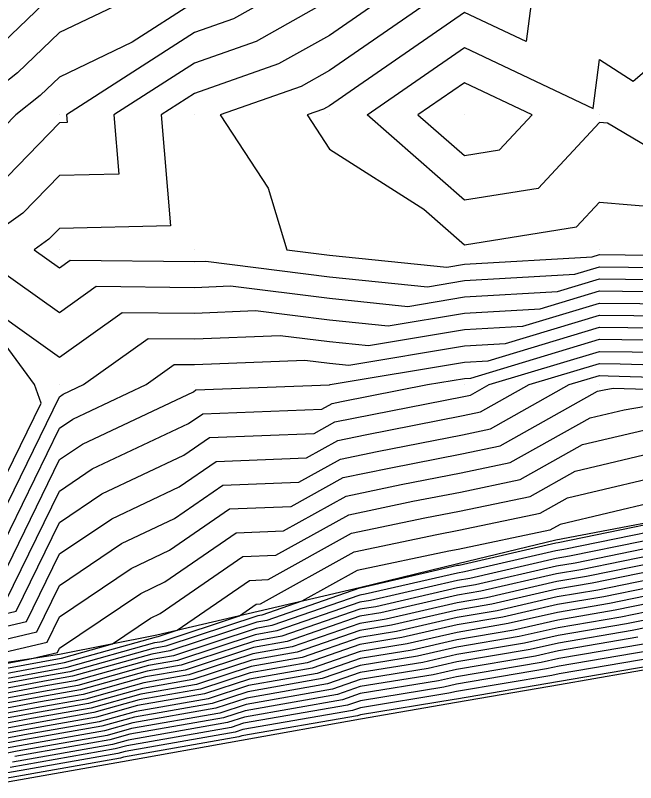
# Model space of a CAD drawing. Extents: x 2188792 to 2191981, y 386090 to 389710.
# Drawn here: x 2190806.9 to 2190852.9, y 388290.7 to 388347.6 of the extents above; entities that cross this region are included whole.
import ezdxf

# ---------------------------------------------------------------- set-up
doc = ezdxf.new("R2010")
doc.units = 0
for name, color, linetype in [('DTM Contours Major', 7, 'Continuous'), ('DTM Contours Minor', 7, 'Continuous'), ('Exist DTM QL2 LIDAR Elevation Point', 7, 'Continuous'), ('PH Exist DTM Breakline', 7, 'Continuous')]:
    doc.layers.add(name, color=color, linetype=linetype)

msp = doc.modelspace()

# ---------------------------------------------------------------- linework, layer by layer
at = {"layer": 'DTM Contours Major'}
for points in [[(2190845.356, 388350.233), (2190844.763, 388345.657), (2190840.187, 388347.826), (2190832.367, 388342.412), (2190830.186, 388340.904), (2190829.756, 388340.662), (2190828.53, 388340.232), (2190830.186, 388337.68), (2190837.175, 388333.243), (2190840.187, 388330.598), (2190848.495, 388331.924), (2190850.188, 388333.748), (2190857.249, 388333.171), (2190860.189, 388331.426), (2190863.617, 388330.231), (2190870.018, 388329.486), (2190870.165, 388329.542), (2190870.41, 388329.613)], [(2190820.185, 388348.582), (2190815.559, 388345.607), (2190810.184, 388343.034), (2190808.753, 388341.663), (2190806.939, 388340.232), (2190803.605, 388336.811)], [(2190803.918, 388306.494), (2190810.184, 388319.333), (2190810.461, 388319.52), (2190811.966, 388320.23), (2190816.757, 388323.658), (2190820.185, 388323.621), (2190826.533, 388323.884), (2190830.186, 388323.423), (2190833.083, 388323.126), (2190840.187, 388324.318), (2190844.528, 388324.571), (2190850.188, 388326.281), (2190856.166, 388326.208)], [(2190803.074, 388301.579), (2190807.741, 388302.672), (2190810.184, 388307.678), (2190814.05, 388310.294), (2190819.05, 388312.653), (2190821.786, 388314.542), (2190828.483, 388314.801), (2190830.802, 388316.092), (2190832.841, 388316.518), (2190840.101, 388317.934), (2190841.379, 388318.202), (2190844.994, 388320.23), (2190850.188, 388321.8), (2190851.739, 388321.78), (2190864.363, 388321.393)], [(2190804.061, 388298.43), (2190809.867, 388299.502), (2190810.542, 388299.62), (2190817.366, 388301.532), (2190817.497, 388301.555), (2190818.91, 388302.022), (2190824.268, 388305.721), (2190825.652, 388305.774), (2190831.826, 388309.21), (2190837.256, 388310.346), (2190839.835, 388310.849), (2190845.054, 388311.943), (2190848.384, 388313.811), (2190854.942, 388315.369)], [(2190858.702, 388309.694), (2190847.974, 388307.503), (2190846.988, 388307.336), (2190840.598, 388305.869), (2190839.677, 388305.713), (2190833.228, 388304.228), (2190832.432, 388304.099), (2190826.296, 388301.971), (2190824.688, 388301.69), (2190818.922, 388299.782), (2190816.787, 388299.407), (2190811.533, 388297.936), (2190808.987, 388297.488), (2190804.513, 388296.662)], [(2190857.533, 388306.522), (2190850.087, 388305.002), (2190847.064, 388304.49), (2190842.624, 388303.471), (2190839.651, 388302.967), (2190835.166, 388301.934), (2190832.448, 388301.492), (2190828.164, 388300.007), (2190824.381, 388299.344), (2190820.348, 388298.01), (2190816.207, 388297.283), (2190812.525, 388296.252), (2190808.106, 388295.475), (2190804.965, 388294.895)], [(2190856.363, 388303.351), (2190852.2, 388302.501), (2190847.139, 388301.644), (2190844.65, 388301.072), (2190839.624, 388300.221), (2190837.104, 388299.64), (2190832.464, 388298.886), (2190830.032, 388298.043), (2190824.074, 388296.999), (2190821.773, 388296.238), (2190815.627, 388295.159), (2190813.516, 388294.568), (2190807.226, 388293.461), (2190805.416, 388293.127)], [(2190854.313, 388300), (2190847.214, 388298.798), (2190846.676, 388298.674), (2190839.598, 388297.475), (2190839.042, 388297.347), (2190832.48, 388296.28), (2190831.899, 388296.078), (2190823.768, 388294.654), (2190823.198, 388294.466), (2190815.048, 388293.035), (2190814.508, 388292.883), (2190806.346, 388291.448)]]:
    msp.add_lwpolyline(points, dxfattribs=at)
at = {"layer": 'DTM Contours Minor'}
for points in [[(2190818.341, 388350.233), (2190810.184, 388346.328), (2190807.071, 388343.346), (2190803.123, 388340.232)], [(2190828.212, 388350.233), (2190823.077, 388347.341), (2190820.185, 388346.327), (2190810.709, 388340.232), (2190810.757, 388339.659), (2190810.184, 388339.647), (2190805.537, 388334.878)], [(2190836.125, 388350.233), (2190830.186, 388346.124), (2190826.417, 388344.001), (2190820.185, 388341.816), (2190817.722, 388340.232), (2190818.415, 388332.002), (2190810.184, 388331.816), (2190809.402, 388331.014), (2190808.298, 388330.231), (2190810.184, 388328.89), (2190810.966, 388329.449), (2190820.185, 388329.348), (2190821.033, 388329.383), (2190830.186, 388328.23), (2190837.442, 388327.486), (2190840.187, 388327.946), (2190848.382, 388328.425), (2190850.188, 388328.971), (2190858.822, 388328.864)], [(2190839.899, 388350.233), (2190830.186, 388343.514), (2190828.087, 388342.332), (2190822.099, 388340.232), (2190825.635, 388334.783), (2190827.024, 388330.231), (2190830.186, 388329.833), (2190838.895, 388328.939), (2190840.187, 388329.156), (2190849.667, 388329.709), (2190850.188, 388329.867), (2190859.708, 388329.749), (2190860.427, 388329.727), (2190869.821, 388328.633), (2190870.135, 388328.755), (2190870.662, 388328.906)], [(2190810.184, 388349.622), (2190805.388, 388345.028)], [(2190879.768, 388328.946), (2190870.851, 388330.231), (2190870.19, 388330.875), (2190869.685, 388330.736), (2190860.189, 388334.045), (2190850.801, 388339.619), (2190850.188, 388339.669), (2190845.645, 388334.775), (2190840.187, 388333.903), (2190832.981, 388340.232), (2190840.187, 388345.221), (2190849.718, 388340.703), (2190850.188, 388344.336), (2190852.688, 388342.732), (2190860.189, 388349.156)], [(2190830.186, 388348.735), (2190824.747, 388345.671), (2190820.185, 388344.071), (2190814.215, 388340.232), (2190814.586, 388335.831), (2190810.184, 388335.732), (2190807.469, 388332.946), (2190803.64, 388330.231), (2190810.184, 388325.578), (2190812.897, 388327.519), (2190820.185, 388327.439), (2190822.866, 388327.55), (2190830.186, 388326.628), (2190835.989, 388326.033), (2190840.187, 388326.737), (2190847.098, 388327.14), (2190850.188, 388328.074), (2190857.937, 388327.978)], [(2190840.187, 388342.615), (2190836.745, 388340.232), (2190840.187, 388337.209), (2190842.794, 388337.625), (2190845.214, 388340.232), (2190840.187, 388342.615)], [(2190803.153, 388307.259), (2190808.817, 388318.863), (2190808.33, 388320.23), (2190803.139, 388327.275), (2190810.184, 388322.267), (2190814.827, 388325.589), (2190820.185, 388325.53), (2190824.7, 388325.717), (2190830.186, 388325.026), (2190834.536, 388324.579), (2190840.187, 388325.527), (2190845.813, 388325.856), (2190850.188, 388327.178), (2190857.051, 388327.093)], [(2190804.683, 388305.73), (2190810.184, 388317.002), (2190811.179, 388317.674), (2190816.594, 388320.23), (2190818.687, 388321.728), (2190820.185, 388321.711), (2190828.366, 388322.05), (2190830.186, 388321.821), (2190831.629, 388321.673), (2190840.187, 388323.108), (2190843.244, 388323.287), (2190850.188, 388325.385), (2190855.28, 388325.322)], [(2190805.447, 388304.965), (2190810.184, 388314.671), (2190811.896, 388315.829), (2190820.107, 388319.704), (2190820.297, 388319.835), (2190830.182, 388320.217), (2190830.188, 388320.22), (2190830.192, 388320.221), (2190830.237, 388320.23), (2190840.187, 388321.899), (2190841.959, 388322.002), (2190850.188, 388324.489), (2190854.395, 388324.437)], [(2190806.212, 388304.201), (2190810.184, 388312.34), (2190812.614, 388313.984), (2190819.754, 388317.354), (2190820.793, 388318.071), (2190829.616, 388318.412), (2190830.392, 388318.844), (2190831.075, 388318.987), (2190837.45, 388320.23), (2190840.187, 388320.689), (2190840.675, 388320.717), (2190850.188, 388323.592), (2190853.509, 388323.551)], [(2190802.782, 388302.454), (2190806.976, 388303.436), (2190810.184, 388310.009), (2190813.332, 388312.139), (2190819.402, 388315.003), (2190821.29, 388316.306), (2190829.05, 388316.607), (2190830.597, 388317.468), (2190831.958, 388317.753), (2190840.154, 388319.351), (2190840.643, 388319.453), (2190842.028, 388320.23), (2190850.188, 388322.696), (2190852.624, 388322.666), (2190863.926, 388322.319)], [(2190803.367, 388300.704), (2190808.505, 388301.907), (2190810.184, 388305.347), (2190814.767, 388308.449), (2190818.698, 388310.303), (2190822.283, 388312.778), (2190827.917, 388312.996), (2190831.007, 388314.715), (2190833.724, 388315.284), (2190840.048, 388316.517), (2190842.114, 388316.95), (2190847.961, 388320.23), (2190850.188, 388320.903), (2190850.853, 388320.895), (2190864.801, 388320.467)], [(2190803.659, 388299.829), (2190809.27, 388301.143), (2190810.184, 388303.016), (2190815.485, 388306.603), (2190818.346, 388307.953), (2190822.779, 388311.013), (2190827.351, 388311.19), (2190831.211, 388313.339), (2190834.607, 388314.05), (2190839.995, 388315.1), (2190842.849, 388315.698), (2190850.05, 388319.738), (2190850.553, 388319.857), (2190851.215, 388319.971), (2190865.238, 388319.54)], [(2190803.881, 388299.137), (2190807.914, 388299.882), (2190810.035, 388300.378), (2190810.184, 388300.685), (2190816.203, 388304.758), (2190817.993, 388305.603), (2190823.276, 388309.249), (2190826.784, 388309.385), (2190831.416, 388311.963), (2190835.49, 388312.815), (2190839.941, 388313.683), (2190843.584, 388314.447), (2190849.495, 388317.762), (2190852.016, 388318.361), (2190855.338, 388318.932)], [(2190803.971, 388298.784), (2190810.043, 388299.904), (2190810.344, 388299.957), (2190814.113, 388301.013), (2190816.921, 388302.913), (2190817.641, 388303.253), (2190823.772, 388307.485), (2190826.218, 388307.579), (2190831.621, 388310.586), (2190836.373, 388311.581), (2190839.888, 388312.266), (2190844.319, 388313.195), (2190848.94, 388315.787), (2190853.479, 388316.865)], [(2190804.152, 388298.077), (2190809.691, 388299.099), (2190810.74, 388299.284), (2190817.25, 388301.107), (2190817.782, 388301.2), (2190823.524, 388303.099), (2190824.765, 388303.956), (2190825.085, 388303.969), (2190832.03, 388307.834), (2190838.139, 388309.112), (2190839.782, 388309.432), (2190845.79, 388310.691), (2190847.829, 388311.836), (2190856.406, 388313.873)], [(2190857.869, 388312.377), (2190847.274, 388309.86), (2190846.525, 388309.44), (2190839.729, 388308.016), (2190839.022, 388307.878), (2190832.235, 388306.458), (2190828.137, 388304.177), (2190825.176, 388303.15), (2190824.872, 388303.097), (2190818.067, 388300.846), (2190817.134, 388300.682), (2190810.939, 388298.947), (2190809.515, 388298.696), (2190804.242, 388297.723)], [(2190859.17, 388310.963), (2190847.129, 388308.503), (2190846.958, 388308.474), (2190839.788, 388306.828), (2190839.687, 388306.811), (2190832.453, 388305.146), (2190832.426, 388305.141), (2190825.549, 388302.757), (2190824.81, 388302.628), (2190818.352, 388300.491), (2190817.018, 388300.257), (2190811.137, 388298.61), (2190809.339, 388298.294), (2190804.332, 388297.37)], [(2190858.936, 388310.328), (2190847.551, 388308.003), (2190846.973, 388307.905), (2190840.193, 388306.348), (2190839.682, 388306.262), (2190832.84, 388304.687), (2190832.429, 388304.62), (2190825.923, 388302.364), (2190824.749, 388302.159), (2190818.637, 388300.137), (2190816.902, 388299.832), (2190811.335, 388298.273), (2190809.163, 388297.891), (2190804.423, 388297.016)], [(2190858.468, 388309.06), (2190848.397, 388307.003), (2190847.003, 388306.767), (2190841.003, 388305.389), (2190839.672, 388305.163), (2190833.615, 388303.769), (2190832.435, 388303.578), (2190826.67, 388301.578), (2190824.626, 388301.221), (2190819.207, 388299.428), (2190816.671, 388298.983), (2190811.732, 388297.599), (2190808.811, 388297.085), (2190804.603, 388296.309)], [(2190858.234, 388308.425), (2190848.819, 388306.502), (2190847.018, 388306.197), (2190841.409, 388304.91), (2190839.666, 388304.614), (2190834.003, 388303.311), (2190832.438, 388303.056), (2190827.043, 388301.185), (2190824.565, 388300.751), (2190819.492, 388299.074), (2190816.555, 388298.558), (2190811.93, 388297.262), (2190808.635, 388296.683), (2190804.694, 388295.955)], [(2190858, 388307.791), (2190849.242, 388306.002), (2190847.033, 388305.628), (2190841.814, 388304.43), (2190839.661, 388304.065), (2190834.391, 388302.852), (2190832.442, 388302.535), (2190827.417, 388300.793), (2190824.504, 388300.282), (2190819.778, 388298.719), (2190816.439, 388298.133), (2190812.128, 388296.926), (2190808.459, 388296.28), (2190804.784, 388295.602)], [(2190857.767, 388307.157), (2190849.664, 388305.502), (2190847.048, 388305.059), (2190842.219, 388303.95), (2190839.656, 388303.516), (2190834.778, 388302.393), (2190832.445, 388302.014), (2190827.79, 388300.4), (2190824.442, 388299.813), (2190820.063, 388298.365), (2190816.323, 388297.708), (2190812.327, 388296.589), (2190808.283, 388295.877), (2190804.874, 388295.248)], [(2190857.299, 388305.888), (2190850.51, 388304.502), (2190847.079, 388303.921), (2190843.029, 388302.991), (2190839.645, 388302.417), (2190835.553, 388301.476), (2190832.451, 388300.971), (2190828.537, 388299.614), (2190824.32, 388298.875), (2190820.633, 388297.656), (2190816.091, 388296.858), (2190812.723, 388295.915), (2190807.93, 388295.072), (2190805.055, 388294.541)], [(2190857.065, 388305.254), (2190850.932, 388304.001), (2190847.094, 388303.351), (2190843.435, 388302.511), (2190839.64, 388301.868), (2190835.941, 388301.017), (2190832.454, 388300.45), (2190828.911, 388299.221), (2190824.258, 388298.406), (2190820.918, 388297.301), (2190815.975, 388296.433), (2190812.921, 388295.578), (2190807.754, 388294.669), (2190805.145, 388294.188)], [(2190856.831, 388304.62), (2190851.355, 388303.501), (2190847.109, 388302.782), (2190843.84, 388302.032), (2190839.635, 388301.319), (2190836.329, 388300.558), (2190832.458, 388299.929), (2190829.285, 388298.828), (2190824.197, 388297.937), (2190821.203, 388296.947), (2190815.859, 388296.009), (2190813.12, 388295.241), (2190807.578, 388294.267), (2190805.236, 388293.834)], [(2190856.597, 388303.985), (2190851.777, 388303.001), (2190847.124, 388302.213), (2190844.245, 388301.552), (2190839.63, 388300.77), (2190836.716, 388300.099), (2190832.461, 388299.407), (2190829.658, 388298.435), (2190824.136, 388297.468), (2190821.488, 388296.592), (2190815.743, 388295.584), (2190813.318, 388294.904), (2190807.402, 388293.864), (2190805.326, 388293.481)], [(2190856.129, 388302.717), (2190852.622, 388302.001), (2190847.154, 388301.075), (2190845.056, 388300.593), (2190839.619, 388299.671), (2190837.491, 388299.182), (2190832.467, 388298.365), (2190830.405, 388297.65), (2190824.013, 388296.53), (2190822.058, 388295.884), (2190815.511, 388294.734), (2190813.715, 388294.231), (2190807.05, 388293.059), (2190805.507, 388292.774)], [(2190853.045, 388301.5), (2190847.169, 388300.505), (2190845.461, 388300.113), (2190839.614, 388299.122), (2190837.879, 388298.723), (2190832.47, 388297.843), (2190830.779, 388297.257), (2190823.952, 388296.061), (2190822.343, 388295.529), (2190815.396, 388294.309), (2190813.913, 388293.894), (2190806.874, 388292.656)], [(2190853.468, 388301), (2190847.184, 388299.936), (2190845.866, 388299.633), (2190839.609, 388298.573), (2190838.267, 388298.264), (2190832.474, 388297.322), (2190831.152, 388296.864), (2190823.89, 388295.592), (2190822.628, 388295.175), (2190815.28, 388293.884), (2190814.111, 388293.557), (2190806.698, 388292.253)], [(2190853.89, 388300.5), (2190847.199, 388299.367), (2190846.271, 388299.154), (2190839.603, 388298.024), (2190838.654, 388297.805), (2190832.477, 388296.801), (2190831.526, 388296.471), (2190823.829, 388295.123), (2190822.913, 388294.82), (2190815.164, 388293.459), (2190814.309, 388293.22), (2190806.522, 388291.85)], [(2190854.735, 388299.499), (2190847.229, 388298.228), (2190847.082, 388298.194), (2190839.593, 388296.925), (2190839.429, 388296.888), (2190832.483, 388295.758), (2190832.273, 388295.685), (2190823.706, 388294.185), (2190823.483, 388294.111), (2190814.932, 388292.61), (2190814.706, 388292.546), (2190806.17, 388291.045)]]:
    msp.add_lwpolyline(points, dxfattribs=at)
at = {"layer": 'Exist DTM QL2 LIDAR Elevation Point'}
for p, q in [((2190810.184, 388340.232), (2190810.184, 388340.232)), ((2190820.185, 388340.232), (2190820.185, 388340.232)), ((2190830.186, 388340.232), (2190830.186, 388340.232)), ((2190840.187, 388340.232), (2190840.187, 388340.232)), ((2190850.188, 388340.232), (2190850.188, 388340.232)), ((2190810.184, 388330.231), (2190810.184, 388330.231)), ((2190820.185, 388330.231), (2190820.185, 388330.231)), ((2190830.186, 388330.231), (2190830.186, 388330.231)), ((2190840.187, 388330.231), (2190840.187, 388330.231)), ((2190850.188, 388330.231), (2190850.188, 388330.231)), ((2190810.184, 388320.23), (2190810.184, 388320.23)), ((2190820.185, 388320.23), (2190820.185, 388320.23)), ((2190830.186, 388320.23), (2190830.186, 388320.23)), ((2190840.187, 388320.23), (2190840.187, 388320.23)), ((2190850.188, 388320.23), (2190850.188, 388320.23))]:
    msp.add_line(p, q, dxfattribs=at)
at = {"layer": 'PH Exist DTM Breakline'}
for points in [[(2190988.635, 388352.758), (2190981.717, 388350.269), (2190974.799, 388347.781), (2190967.881, 388345.292), (2190961.238, 388342.826), (2190954.596, 388340.359), (2190946.392, 388337.557), (2190938.189, 388334.754), (2190930.196, 388330.231), (2190921.42, 388326.962), (2190911.972, 388322.633), (2190900.543, 388317.216), (2190895.248, 388315.614), (2190888.054, 388312.471), (2190880.191, 388310.229), (2190870.19, 388310.229), (2190859.193, 388311.023), (2190846.952, 388308.713), (2190839.689, 388306.946), (2190832.425, 388305.178), (2190824.915, 388303.424), (2190817.404, 388301.67)], [(2190806.03, 388290.725), (2190814.848, 388292.304), (2190823.667, 388293.883), (2190832.485, 388295.462), (2190839.591, 388296.697), (2190847.235, 388298.013), (2190854.879, 388299.329), (2190862.523, 388300.645), (2190871.4, 388303.034), (2190880.277, 388305.424), (2190889.154, 388307.813), (2190898.031, 388310.202), (2190906.447, 388312.625), (2190914.864, 388315.049), (2190923.28, 388317.472), (2190931.697, 388319.895), (2190939.796, 388321.6)], [(2190817.404, 388301.67), (2190810.184, 388300.228), (2190803.849, 388299.261), (2190798.513, 388298.745), (2190791.573, 388296.617), (2190786.557, 388295.061), (2190782.945, 388293.674)]]:
    msp.add_lwpolyline(points, dxfattribs=at)

doc.saveas('drawing.dxf')
